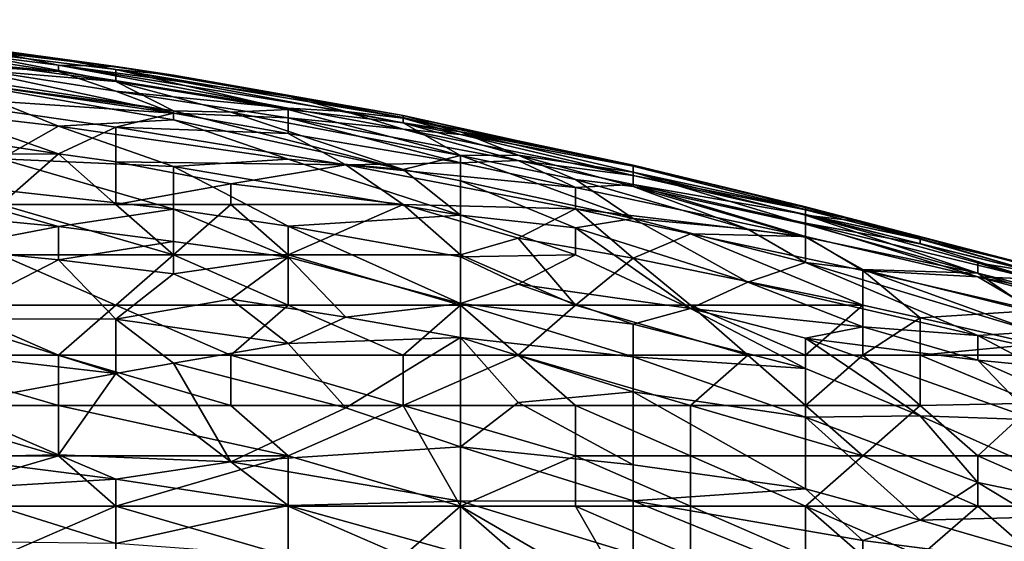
# Model space of a CAD drawing. Extents: x -161 to 11, y -10 to 160.
# Tile 477 of 499: x 0.8068 to 0.8834, y 0.3064 to 0.347. Entities that reach past the tile are written whole.
import ezdxf

# ---------------------------------------------------------------- set-up
doc = ezdxf.new("R2010")
doc.units = 0
doc.header["$MEASUREMENT"] = 0
doc.layers.get('0').update_dxf_attribs({"linetype": 'CONTINUOUS'})

msp = doc.modelspace()

# ---------------------------------------------------------------- linework, layer by layer
for points in [[(0.809824, 0.343957, 0.694144), (0.787468, 0.347006, 0.69805), (0.800882, 0.345206, 0.701956)], [(0.787468, 0.347006, 0.69805), (0.809824, 0.343957, 0.694144), (0.787468, 0.346722, 0.690237)], [(0.809824, 0.343957, 0.694144), (0.800882, 0.344756, 0.686331), (0.787468, 0.346722, 0.690237)], [(0.791939, 0.345725, 0.713675), (0.787468, 0.345097, 0.721487), (0.809824, 0.342989, 0.717581)], [(0.809824, 0.342989, 0.717581), (0.809824, 0.343482, 0.713675), (0.791939, 0.345725, 0.713675)], [(0.809824, 0.343482, 0.713675), (0.805353, 0.344407, 0.709769), (0.791939, 0.345725, 0.713675)], [(0.809824, 0.342989, 0.717581), (0.787468, 0.345097, 0.721487), (0.800882, 0.343541, 0.721487)], [(0.805353, 0.344407, 0.709769), (0.814295, 0.343355, 0.705862), (0.800882, 0.345206, 0.701956)], [(0.814295, 0.343355, 0.705862), (0.818766, 0.342694, 0.69805), (0.800882, 0.345206, 0.701956)], [(0.818766, 0.342694, 0.69805), (0.809824, 0.343957, 0.694144), (0.800882, 0.345206, 0.701956)], [(0.791939, 0.344068, 0.670706), (0.79641, 0.344621, 0.678519), (0.814295, 0.342196, 0.678519)], [(0.814295, 0.342196, 0.678519), (0.818766, 0.33992, 0.6668), (0.791939, 0.344068, 0.670706)], [(0.818766, 0.33992, 0.6668), (0.800882, 0.342339, 0.6668), (0.791939, 0.344068, 0.670706)], [(0.800882, 0.344756, 0.686331), (0.814295, 0.342196, 0.678519), (0.79641, 0.344621, 0.678519)], [(0.809824, 0.343957, 0.694144), (0.814295, 0.343141, 0.690237), (0.800882, 0.344756, 0.686331)], [(0.814295, 0.343141, 0.690237), (0.814295, 0.342196, 0.678519), (0.800882, 0.344756, 0.686331)], [(0.809824, 0.343482, 0.713675), (0.814295, 0.343355, 0.705862), (0.805353, 0.344407, 0.709769)], [(0.818766, 0.339734, 0.725394), (0.800882, 0.343541, 0.721487), (0.79641, 0.34301, 0.725394)], [(0.814295, 0.341438, 0.721487), (0.800882, 0.343541, 0.721487), (0.818766, 0.339734, 0.725394)], [(0.809824, 0.342989, 0.717581), (0.800882, 0.343541, 0.721487), (0.814295, 0.341438, 0.721487)], [(0.814295, 0.343141, 0.690237), (0.809824, 0.343957, 0.694144), (0.818766, 0.342694, 0.69805)], [(0.809824, 0.342989, 0.717581), (0.827708, 0.34014, 0.717581), (0.809824, 0.343482, 0.713675)], [(0.809824, 0.343482, 0.713675), (0.827708, 0.341064, 0.705862), (0.814295, 0.343355, 0.705862)], [(0.832179, 0.339867, 0.713675), (0.809824, 0.343482, 0.713675), (0.827708, 0.34014, 0.717581)], [(0.832179, 0.339867, 0.713675), (0.827708, 0.341064, 0.705862), (0.809824, 0.343482, 0.713675)], [(0.827708, 0.341064, 0.705862), (0.818766, 0.342694, 0.69805), (0.814295, 0.343355, 0.705862)], [(0.79641, 0.34301, 0.725394), (0.79641, 0.341242, 0.7293), (0.818766, 0.339734, 0.725394)], [(0.827708, 0.34014, 0.717581), (0.809824, 0.342989, 0.717581), (0.814295, 0.341438, 0.721487)], [(0.827708, 0.340032, 0.678519), (0.814295, 0.342196, 0.678519), (0.814295, 0.343141, 0.690237)], [(0.83665, 0.339397, 0.694144), (0.83665, 0.338975, 0.686331), (0.814295, 0.343141, 0.690237)], [(0.818766, 0.342694, 0.69805), (0.83665, 0.339397, 0.694144), (0.814295, 0.343141, 0.690237)], [(0.83665, 0.338975, 0.686331), (0.827708, 0.340032, 0.678519), (0.814295, 0.343141, 0.690237)], [(0.827708, 0.341064, 0.705862), (0.83665, 0.339563, 0.701956), (0.818766, 0.342694, 0.69805)], [(0.83665, 0.339563, 0.701956), (0.83665, 0.339397, 0.694144), (0.818766, 0.342694, 0.69805)], [(0.79641, 0.340275, 0.655081), (0.800882, 0.342339, 0.6668), (0.809824, 0.338734, 0.655081)], [(0.800882, 0.342339, 0.6668), (0.818766, 0.33992, 0.6668), (0.818766, 0.33921, 0.662894)], [(0.818766, 0.33921, 0.662894), (0.809824, 0.338734, 0.655081), (0.800882, 0.342339, 0.6668)], [(0.823237, 0.339825, 0.670706), (0.814295, 0.342196, 0.678519), (0.827708, 0.340032, 0.678519)], [(0.814295, 0.342196, 0.678519), (0.823237, 0.339825, 0.670706), (0.818766, 0.33992, 0.6668)], [(0.809824, 0.336582, 0.733206), (0.79641, 0.341242, 0.7293), (0.787468, 0.339976, 0.733206)], [(0.79641, 0.341242, 0.7293), (0.814295, 0.338648, 0.7293), (0.818766, 0.339734, 0.725394)], [(0.814295, 0.338648, 0.7293), (0.79641, 0.341242, 0.7293), (0.809824, 0.336582, 0.733206)], [(0.814295, 0.341438, 0.721487), (0.818766, 0.339734, 0.725394), (0.827708, 0.339378, 0.721487)], [(0.814295, 0.341438, 0.721487), (0.827708, 0.339378, 0.721487), (0.827708, 0.34014, 0.717581)], [(0.832179, 0.339867, 0.713675), (0.83665, 0.339343, 0.709769), (0.827708, 0.341064, 0.705862)], [(0.83665, 0.339563, 0.701956), (0.827708, 0.341064, 0.705862), (0.83665, 0.339343, 0.709769)], [(0.809824, 0.338734, 0.655081), (0.805353, 0.336177, 0.643362), (0.79641, 0.340275, 0.655081)], [(0.809824, 0.336582, 0.733206), (0.787468, 0.339976, 0.733206), (0.800882, 0.336537, 0.734654)], [(0.827708, 0.338146, 0.725394), (0.818766, 0.339734, 0.725394), (0.814295, 0.338648, 0.7293)], [(0.83665, 0.33536, 0.658987), (0.818766, 0.33992, 0.6668), (0.823237, 0.339825, 0.670706)], [(0.818766, 0.33921, 0.662894), (0.818766, 0.33992, 0.6668), (0.83665, 0.33536, 0.658987)], [(0.827708, 0.338146, 0.725394), (0.827708, 0.339378, 0.721487), (0.818766, 0.339734, 0.725394)], [(0.827708, 0.340032, 0.678519), (0.841121, 0.336459, 0.670706), (0.823237, 0.339825, 0.670706)], [(0.841121, 0.336459, 0.670706), (0.83665, 0.33536, 0.658987), (0.823237, 0.339825, 0.670706)], [(0.83665, 0.338484, 0.717581), (0.827708, 0.34014, 0.717581), (0.827708, 0.339378, 0.721487)], [(0.83665, 0.338484, 0.717581), (0.832179, 0.339867, 0.713675), (0.827708, 0.34014, 0.717581)], [(0.841121, 0.336459, 0.670706), (0.827708, 0.340032, 0.678519), (0.83665, 0.338975, 0.686331)], [(0.841121, 0.338069, 0.713675), (0.832179, 0.339867, 0.713675), (0.83665, 0.338484, 0.717581)], [(0.841121, 0.338069, 0.713675), (0.83665, 0.339343, 0.709769), (0.832179, 0.339867, 0.713675)], [(0.845592, 0.337547, 0.705862), (0.83665, 0.339563, 0.701956), (0.83665, 0.339343, 0.709769)], [(0.845592, 0.337582, 0.69805), (0.83665, 0.339563, 0.701956), (0.845592, 0.337547, 0.705862)], [(0.841121, 0.338286, 0.690237), (0.83665, 0.339563, 0.701956), (0.845592, 0.337582, 0.69805)], [(0.83665, 0.339563, 0.701956), (0.841121, 0.338286, 0.690237), (0.83665, 0.339397, 0.694144)], [(0.805353, 0.336177, 0.643362), (0.809824, 0.338734, 0.655081), (0.818766, 0.335595, 0.647269)], [(0.809824, 0.338734, 0.655081), (0.818766, 0.33921, 0.662894), (0.827708, 0.33615, 0.655081)], [(0.818766, 0.335595, 0.647269), (0.809824, 0.338734, 0.655081), (0.827708, 0.33615, 0.655081)], [(0.83665, 0.33536, 0.658987), (0.827708, 0.33615, 0.655081), (0.818766, 0.33921, 0.662894)], [(0.827708, 0.339378, 0.721487), (0.841121, 0.335885, 0.725394), (0.845592, 0.336062, 0.721487)], [(0.845592, 0.336062, 0.721487), (0.83665, 0.338484, 0.717581), (0.827708, 0.339378, 0.721487)], [(0.827708, 0.339378, 0.721487), (0.827708, 0.338146, 0.725394), (0.841121, 0.335885, 0.725394)], [(0.83665, 0.339397, 0.694144), (0.841121, 0.338286, 0.690237), (0.83665, 0.338975, 0.686331)], [(0.845592, 0.337547, 0.705862), (0.83665, 0.339343, 0.709769), (0.841121, 0.338069, 0.713675)], [(0.841121, 0.336459, 0.670706), (0.83665, 0.338975, 0.686331), (0.845592, 0.336471, 0.678519)], [(0.841121, 0.338286, 0.690237), (0.845592, 0.336471, 0.678519), (0.83665, 0.338975, 0.686331)], [(0.809824, 0.336582, 0.733206), (0.814295, 0.335957, 0.733206), (0.814295, 0.338648, 0.7293)], [(0.814295, 0.338648, 0.7293), (0.814295, 0.335957, 0.733206), (0.832179, 0.335713, 0.7293)], [(0.814295, 0.338648, 0.7293), (0.832179, 0.335713, 0.7293), (0.827708, 0.338146, 0.725394)], [(0.827708, 0.338146, 0.725394), (0.832179, 0.335713, 0.7293), (0.841121, 0.335885, 0.725394)], [(0.845592, 0.336062, 0.721487), (0.854534, 0.33489, 0.717581), (0.83665, 0.338484, 0.717581)], [(0.854534, 0.33489, 0.717581), (0.841121, 0.338069, 0.713675), (0.83665, 0.338484, 0.717581)], [(0.854534, 0.335705, 0.69805), (0.854534, 0.335151, 0.686331), (0.841121, 0.338286, 0.690237)], [(0.845592, 0.337582, 0.69805), (0.854534, 0.335705, 0.69805), (0.841121, 0.338286, 0.690237)], [(0.854534, 0.335151, 0.686331), (0.845592, 0.336471, 0.678519), (0.841121, 0.338286, 0.690237)], [(0.854534, 0.33489, 0.717581), (0.854534, 0.33561, 0.709769), (0.841121, 0.338069, 0.713675)], [(0.841121, 0.338069, 0.713675), (0.854534, 0.33561, 0.709769), (0.845592, 0.337547, 0.705862)], [(0.845592, 0.337547, 0.705862), (0.854534, 0.335705, 0.69805), (0.845592, 0.337582, 0.69805)], [(0.854534, 0.33561, 0.709769), (0.854534, 0.335705, 0.69805), (0.845592, 0.337547, 0.705862)], [(0.800882, 0.336537, 0.734654), (0.805353, 0.33263, 0.736994), (0.809824, 0.336582, 0.733206)], [(0.814295, 0.33263, 0.736108), (0.809824, 0.336582, 0.733206), (0.805353, 0.33263, 0.736994)], [(0.814295, 0.335957, 0.733206), (0.809824, 0.336582, 0.733206), (0.814295, 0.33263, 0.736108)], [(0.841121, 0.336459, 0.670706), (0.841121, 0.334468, 0.658987), (0.83665, 0.33536, 0.658987)], [(0.845592, 0.336471, 0.678519), (0.850063, 0.334573, 0.670706), (0.841121, 0.336459, 0.670706)], [(0.854534, 0.331539, 0.658987), (0.841121, 0.336459, 0.670706), (0.850063, 0.334573, 0.670706)], [(0.841121, 0.336459, 0.670706), (0.854534, 0.331539, 0.658987), (0.841121, 0.334468, 0.658987)], [(0.854534, 0.335151, 0.686331), (0.854534, 0.334029, 0.674612), (0.845592, 0.336471, 0.678519)], [(0.854534, 0.334029, 0.674612), (0.850063, 0.334573, 0.670706), (0.845592, 0.336471, 0.678519)], [(0.79641, 0.334727, 0.63555), (0.805353, 0.336177, 0.643362), (0.818766, 0.332265, 0.63555)], [(0.818766, 0.335595, 0.647269), (0.818766, 0.332265, 0.63555), (0.805353, 0.336177, 0.643362)], [(0.823237, 0.334233, 0.733206), (0.832179, 0.335713, 0.7293), (0.814295, 0.335957, 0.733206)], [(0.823237, 0.334233, 0.733206), (0.814295, 0.335957, 0.733206), (0.814295, 0.33263, 0.736108)], [(0.818766, 0.335595, 0.647269), (0.827708, 0.33615, 0.655081), (0.841121, 0.331811, 0.647269)], [(0.827708, 0.330955, 0.63555), (0.818766, 0.335595, 0.647269), (0.841121, 0.331811, 0.647269)], [(0.818766, 0.335595, 0.647269), (0.827708, 0.330955, 0.63555), (0.818766, 0.332265, 0.63555)], [(0.832179, 0.335713, 0.7293), (0.823237, 0.334233, 0.733206), (0.83665, 0.33263, 0.732404)], [(0.827708, 0.33615, 0.655081), (0.83665, 0.33536, 0.658987), (0.841121, 0.331811, 0.647269)], [(0.832179, 0.335713, 0.7293), (0.850063, 0.333947, 0.725394), (0.841121, 0.335885, 0.725394)], [(0.850063, 0.332292, 0.7293), (0.832179, 0.335713, 0.7293), (0.83665, 0.33263, 0.732404)], [(0.832179, 0.335713, 0.7293), (0.850063, 0.332292, 0.7293), (0.850063, 0.333947, 0.725394)], [(0.845592, 0.336062, 0.721487), (0.841121, 0.335885, 0.725394), (0.850063, 0.333947, 0.725394)], [(0.854534, 0.334188, 0.721487), (0.845592, 0.336062, 0.721487), (0.850063, 0.333947, 0.725394)], [(0.854534, 0.334188, 0.721487), (0.854534, 0.33489, 0.717581), (0.845592, 0.336062, 0.721487)], [(0.854534, 0.33561, 0.709769), (0.863476, 0.333548, 0.705862), (0.854534, 0.335705, 0.69805)], [(0.872418, 0.331282, 0.69805), (0.854534, 0.335705, 0.69805), (0.863476, 0.333548, 0.705862)], [(0.854534, 0.335705, 0.69805), (0.872418, 0.331282, 0.69805), (0.854534, 0.335151, 0.686331)], [(0.867947, 0.332224, 0.713675), (0.854534, 0.33561, 0.709769), (0.854534, 0.33489, 0.717581)], [(0.867947, 0.332224, 0.713675), (0.863476, 0.333548, 0.705862), (0.854534, 0.33561, 0.709769)], [(0.841121, 0.334468, 0.658987), (0.841121, 0.331811, 0.647269), (0.83665, 0.33536, 0.658987)], [(0.867947, 0.331099, 0.678519), (0.854534, 0.334029, 0.674612), (0.854534, 0.335151, 0.686331)], [(0.867947, 0.331099, 0.678519), (0.854534, 0.335151, 0.686331), (0.867947, 0.331803, 0.686331)], [(0.872418, 0.331282, 0.69805), (0.867947, 0.331803, 0.686331), (0.854534, 0.335151, 0.686331)], [(0.854534, 0.334188, 0.721487), (0.867947, 0.331858, 0.717581), (0.854534, 0.33489, 0.717581)], [(0.867947, 0.331858, 0.717581), (0.867947, 0.332224, 0.713675), (0.854534, 0.33489, 0.717581)], [(0.791939, 0.33265, 0.627737), (0.79641, 0.334727, 0.63555), (0.809824, 0.330921, 0.627737)], [(0.818766, 0.332265, 0.63555), (0.809824, 0.330921, 0.627737), (0.79641, 0.334727, 0.63555)], [(0.814295, 0.33263, 0.736108), (0.823237, 0.33263, 0.734761), (0.823237, 0.334233, 0.733206)], [(0.823237, 0.334233, 0.733206), (0.823237, 0.33263, 0.734761), (0.83665, 0.33263, 0.732404)], [(0.854534, 0.331539, 0.658987), (0.850063, 0.330831, 0.651175), (0.841121, 0.334468, 0.658987)], [(0.841121, 0.331811, 0.647269), (0.841121, 0.334468, 0.658987), (0.850063, 0.330831, 0.651175)], [(0.854534, 0.334029, 0.674612), (0.863476, 0.330708, 0.6668), (0.850063, 0.334573, 0.670706)], [(0.850063, 0.334573, 0.670706), (0.863476, 0.330708, 0.6668), (0.854534, 0.331539, 0.658987)], [(0.854534, 0.334188, 0.721487), (0.850063, 0.333947, 0.725394), (0.867947, 0.330149, 0.725394)], [(0.867947, 0.331187, 0.721487), (0.867947, 0.331858, 0.717581), (0.854534, 0.334188, 0.721487)], [(0.867947, 0.330149, 0.725394), (0.867947, 0.331187, 0.721487), (0.854534, 0.334188, 0.721487)], [(0.850063, 0.333947, 0.725394), (0.850063, 0.332292, 0.7293), (0.867947, 0.330149, 0.725394)], [(0.867947, 0.331099, 0.678519), (0.867947, 0.330085, 0.670706), (0.854534, 0.334029, 0.674612)], [(0.867947, 0.330085, 0.670706), (0.863476, 0.330708, 0.6668), (0.854534, 0.334029, 0.674612)], [(0.867947, 0.332224, 0.713675), (0.867947, 0.332464, 0.709769), (0.863476, 0.333548, 0.705862)], [(0.867947, 0.332464, 0.709769), (0.872418, 0.331282, 0.69805), (0.863476, 0.333548, 0.705862)], [(0.809824, 0.330921, 0.627737), (0.800882, 0.329218, 0.619925), (0.791939, 0.33265, 0.627737)], [(0.818766, 0.328724, 0.737636), (0.814295, 0.33263, 0.736108), (0.805353, 0.33263, 0.736994)], [(0.818766, 0.328724, 0.737636), (0.805353, 0.33263, 0.736994), (0.805353, 0.328724, 0.738767)], [(0.814295, 0.33263, 0.736108), (0.818766, 0.328724, 0.737636), (0.823237, 0.33263, 0.734761)], [(0.823237, 0.33263, 0.734761), (0.818766, 0.328724, 0.737636), (0.827708, 0.328724, 0.736845)], [(0.823237, 0.33263, 0.734761), (0.827708, 0.328724, 0.736845), (0.83665, 0.33263, 0.732404)], [(0.841121, 0.328724, 0.735139), (0.83665, 0.33263, 0.732404), (0.827708, 0.328724, 0.736845)], [(0.83665, 0.33263, 0.732404), (0.845592, 0.330021, 0.733206), (0.850063, 0.332292, 0.7293)], [(0.845592, 0.330021, 0.733206), (0.83665, 0.33263, 0.732404), (0.841121, 0.328724, 0.735139)], [(0.809824, 0.330921, 0.627737), (0.818766, 0.332265, 0.63555), (0.818766, 0.329751, 0.627737)], [(0.818766, 0.332265, 0.63555), (0.827708, 0.330955, 0.63555), (0.827708, 0.328544, 0.627737)], [(0.818766, 0.329751, 0.627737), (0.818766, 0.332265, 0.63555), (0.827708, 0.328544, 0.627737)], [(0.827708, 0.330955, 0.63555), (0.841121, 0.331811, 0.647269), (0.841121, 0.328562, 0.63555)], [(0.841121, 0.331811, 0.647269), (0.850063, 0.330831, 0.651175), (0.850063, 0.328724, 0.642992)], [(0.841121, 0.328562, 0.63555), (0.841121, 0.331811, 0.647269), (0.850063, 0.328724, 0.642992)], [(0.854534, 0.328472, 0.733206), (0.850063, 0.332292, 0.7293), (0.845592, 0.330021, 0.733206)], [(0.859005, 0.330353, 0.7293), (0.850063, 0.332292, 0.7293), (0.854534, 0.328472, 0.733206)], [(0.859005, 0.330353, 0.7293), (0.867947, 0.330149, 0.725394), (0.850063, 0.332292, 0.7293)], [(0.876889, 0.329942, 0.713675), (0.867947, 0.332464, 0.709769), (0.867947, 0.332224, 0.713675)], [(0.867947, 0.332464, 0.709769), (0.885831, 0.327742, 0.701956), (0.872418, 0.331282, 0.69805)], [(0.876889, 0.329942, 0.713675), (0.885831, 0.327825, 0.709769), (0.867947, 0.332464, 0.709769)], [(0.885831, 0.327742, 0.701956), (0.867947, 0.332464, 0.709769), (0.885831, 0.327825, 0.709769)], [(0.876889, 0.329942, 0.713675), (0.867947, 0.332224, 0.713675), (0.867947, 0.331858, 0.717581)], [(0.876889, 0.329585, 0.717581), (0.867947, 0.331858, 0.717581), (0.867947, 0.331187, 0.721487)], [(0.876889, 0.329942, 0.713675), (0.867947, 0.331858, 0.717581), (0.876889, 0.329585, 0.717581)], [(0.872418, 0.331282, 0.69805), (0.885831, 0.327377, 0.694144), (0.867947, 0.331803, 0.686331)], [(0.88136, 0.327306, 0.678519), (0.867947, 0.331099, 0.678519), (0.867947, 0.331803, 0.686331)], [(0.88136, 0.328103, 0.686331), (0.867947, 0.331803, 0.686331), (0.885831, 0.327377, 0.694144)], [(0.88136, 0.328103, 0.686331), (0.88136, 0.327306, 0.678519), (0.867947, 0.331803, 0.686331)], [(0.863476, 0.326601, 0.647269), (0.850063, 0.330831, 0.651175), (0.854534, 0.331539, 0.658987)], [(0.863476, 0.330708, 0.6668), (0.867947, 0.328121, 0.658987), (0.854534, 0.331539, 0.658987)], [(0.854534, 0.331539, 0.658987), (0.867947, 0.328121, 0.658987), (0.863476, 0.326601, 0.647269)], [(0.867947, 0.331187, 0.721487), (0.867947, 0.330149, 0.725394), (0.88136, 0.327008, 0.725394)], [(0.88136, 0.327008, 0.725394), (0.885831, 0.326825, 0.721487), (0.867947, 0.331187, 0.721487)], [(0.885831, 0.326825, 0.721487), (0.876889, 0.329585, 0.717581), (0.867947, 0.331187, 0.721487)], [(0.867947, 0.331099, 0.678519), (0.88136, 0.327306, 0.678519), (0.867947, 0.330085, 0.670706)], [(0.885831, 0.327742, 0.701956), (0.885831, 0.327377, 0.694144), (0.872418, 0.331282, 0.69805)], [(0.809824, 0.330921, 0.627737), (0.809824, 0.328331, 0.619925), (0.800882, 0.329218, 0.619925)], [(0.818766, 0.329751, 0.627737), (0.809824, 0.328331, 0.619925), (0.809824, 0.330921, 0.627737)], [(0.827708, 0.330955, 0.63555), (0.841121, 0.328562, 0.63555), (0.841121, 0.324947, 0.623831)], [(0.827708, 0.328544, 0.627737), (0.827708, 0.330955, 0.63555), (0.841121, 0.324947, 0.623831)], [(0.850063, 0.328724, 0.642992), (0.850063, 0.330831, 0.651175), (0.859005, 0.324561, 0.63555)], [(0.850063, 0.330831, 0.651175), (0.863476, 0.326601, 0.647269), (0.859005, 0.324561, 0.63555)], [(0.872418, 0.324818, 0.733133), (0.859005, 0.330353, 0.7293), (0.854534, 0.328472, 0.733206)], [(0.859005, 0.330353, 0.7293), (0.872418, 0.327516, 0.7293), (0.867947, 0.330149, 0.725394)], [(0.859005, 0.330353, 0.7293), (0.872418, 0.324818, 0.733133), (0.872418, 0.327516, 0.7293)], [(0.867947, 0.328121, 0.658987), (0.863476, 0.330708, 0.6668), (0.867947, 0.330085, 0.670706)], [(0.809824, 0.328331, 0.619925), (0.818766, 0.329751, 0.627737), (0.818766, 0.327251, 0.619925)], [(0.818766, 0.327251, 0.619925), (0.818766, 0.329751, 0.627737), (0.827708, 0.328544, 0.627737)], [(0.850063, 0.324818, 0.736578), (0.845592, 0.330021, 0.733206), (0.841121, 0.328724, 0.735139)], [(0.845592, 0.330021, 0.733206), (0.850063, 0.324818, 0.736578), (0.854534, 0.328472, 0.733206)], [(0.867947, 0.330149, 0.725394), (0.872418, 0.327516, 0.7293), (0.88136, 0.327008, 0.725394)], [(0.867947, 0.330085, 0.670706), (0.88136, 0.327306, 0.678519), (0.872418, 0.327584, 0.662894)], [(0.867947, 0.330085, 0.670706), (0.872418, 0.327584, 0.662894), (0.867947, 0.328121, 0.658987)], [(0.876889, 0.329585, 0.717581), (0.885831, 0.327372, 0.717581), (0.876889, 0.329942, 0.713675)], [(0.885831, 0.327372, 0.717581), (0.885831, 0.327825, 0.709769), (0.876889, 0.329942, 0.713675)], [(0.885831, 0.326825, 0.721487), (0.885831, 0.327372, 0.717581), (0.876889, 0.329585, 0.717581)], [(0.809824, 0.328331, 0.619925), (0.800882, 0.323758, 0.6043), (0.800882, 0.329218, 0.619925)], [(0.800882, 0.324818, 0.739623), (0.814295, 0.324818, 0.739), (0.805353, 0.328724, 0.738767)], [(0.805353, 0.328724, 0.738767), (0.814295, 0.324818, 0.739), (0.818766, 0.328724, 0.737636)], [(0.827708, 0.324818, 0.738132), (0.818766, 0.328724, 0.737636), (0.814295, 0.324818, 0.739)], [(0.827708, 0.324818, 0.738132), (0.827708, 0.328724, 0.736845), (0.818766, 0.328724, 0.737636)], [(0.841121, 0.324818, 0.737278), (0.841121, 0.328724, 0.735139), (0.827708, 0.328724, 0.736845)], [(0.841121, 0.324818, 0.737278), (0.827708, 0.328724, 0.736845), (0.827708, 0.324818, 0.738132)], [(0.841121, 0.328562, 0.63555), (0.850063, 0.328724, 0.642992), (0.845592, 0.32645, 0.631644)], [(0.850063, 0.324818, 0.736578), (0.841121, 0.328724, 0.735139), (0.841121, 0.324818, 0.737278)], [(0.845592, 0.32645, 0.631644), (0.850063, 0.328724, 0.642992), (0.859005, 0.324561, 0.63555)], [(0.800882, 0.323758, 0.6043), (0.809824, 0.328331, 0.619925), (0.814295, 0.32371, 0.608206)], [(0.818766, 0.327251, 0.619925), (0.814295, 0.32371, 0.608206), (0.809824, 0.328331, 0.619925)], [(0.818766, 0.327251, 0.619925), (0.827708, 0.328544, 0.627737), (0.823237, 0.325275, 0.616019)], [(0.823237, 0.325275, 0.616019), (0.827708, 0.328544, 0.627737), (0.832179, 0.323866, 0.616019)], [(0.832179, 0.323866, 0.616019), (0.827708, 0.328544, 0.627737), (0.841121, 0.324947, 0.623831)], [(0.841121, 0.328562, 0.63555), (0.845592, 0.32645, 0.631644), (0.841121, 0.324947, 0.623831)], [(0.859005, 0.324818, 0.735551), (0.854534, 0.328472, 0.733206), (0.850063, 0.324818, 0.736578)], [(0.854534, 0.328472, 0.733206), (0.859005, 0.324818, 0.735551), (0.872418, 0.324818, 0.733133)], [(0.867947, 0.328121, 0.658987), (0.88136, 0.322444, 0.651175), (0.863476, 0.326601, 0.647269)], [(0.885831, 0.322745, 0.658987), (0.88136, 0.322444, 0.651175), (0.867947, 0.328121, 0.658987)], [(0.872418, 0.327584, 0.662894), (0.885831, 0.322745, 0.658987), (0.867947, 0.328121, 0.658987)], [(0.885831, 0.327377, 0.694144), (0.894773, 0.323927, 0.686331), (0.88136, 0.328103, 0.686331)], [(0.894773, 0.323927, 0.686331), (0.88136, 0.327306, 0.678519), (0.88136, 0.328103, 0.686331)], [(0.814295, 0.32371, 0.608206), (0.818766, 0.327251, 0.619925), (0.823237, 0.325275, 0.616019)], [(0.88136, 0.327306, 0.678519), (0.885831, 0.324238, 0.6668), (0.872418, 0.327584, 0.662894)], [(0.885831, 0.322745, 0.658987), (0.872418, 0.327584, 0.662894), (0.885831, 0.324238, 0.6668)], [(0.872418, 0.327516, 0.7293), (0.885831, 0.324395, 0.7293), (0.88136, 0.327008, 0.725394)], [(0.876889, 0.323825, 0.733206), (0.872418, 0.327516, 0.7293), (0.872418, 0.324818, 0.733133)], [(0.872418, 0.327516, 0.7293), (0.876889, 0.323825, 0.733206), (0.885831, 0.324395, 0.7293)], [(0.894773, 0.323927, 0.686331), (0.894773, 0.323041, 0.678519), (0.88136, 0.327306, 0.678519)], [(0.88136, 0.327306, 0.678519), (0.894773, 0.323041, 0.678519), (0.885831, 0.324238, 0.6668)], [(0.841121, 0.324947, 0.623831), (0.845592, 0.32645, 0.631644), (0.854534, 0.323336, 0.627737)], [(0.845592, 0.32645, 0.631644), (0.859005, 0.324561, 0.63555), (0.854534, 0.323336, 0.627737)], [(0.872418, 0.323131, 0.643362), (0.859005, 0.324561, 0.63555), (0.863476, 0.326601, 0.647269)], [(0.88136, 0.322444, 0.651175), (0.872418, 0.323131, 0.643362), (0.863476, 0.326601, 0.647269)], [(0.894773, 0.323452, 0.725394), (0.88136, 0.327008, 0.725394), (0.885831, 0.324395, 0.7293)], [(0.894773, 0.324347, 0.721487), (0.885831, 0.326825, 0.721487), (0.88136, 0.327008, 0.725394)], [(0.894773, 0.323452, 0.725394), (0.894773, 0.324347, 0.721487), (0.88136, 0.327008, 0.725394)], [(0.823237, 0.325275, 0.616019), (0.827708, 0.321817, 0.608206), (0.814295, 0.32371, 0.608206)], [(0.823237, 0.325275, 0.616019), (0.832179, 0.323866, 0.616019), (0.827708, 0.321817, 0.608206)], [(0.832179, 0.323866, 0.616019), (0.841121, 0.324947, 0.623831), (0.841121, 0.322306, 0.616019)], [(0.854534, 0.323336, 0.627737), (0.854534, 0.320795, 0.619925), (0.841121, 0.324947, 0.623831)], [(0.841121, 0.322306, 0.616019), (0.841121, 0.324947, 0.623831), (0.854534, 0.320795, 0.619925)], [(0.809824, 0.320912, 0.739212), (0.800882, 0.324818, 0.739623), (0.79641, 0.320912, 0.739603)], [(0.809824, 0.320912, 0.739212), (0.814295, 0.324818, 0.739), (0.800882, 0.324818, 0.739623)], [(0.823237, 0.320912, 0.738757), (0.814295, 0.324818, 0.739), (0.809824, 0.320912, 0.739212)], [(0.814295, 0.324818, 0.739), (0.823237, 0.320912, 0.738757), (0.827708, 0.324818, 0.738132)], [(0.823237, 0.320912, 0.738757), (0.83665, 0.320912, 0.738359), (0.827708, 0.324818, 0.738132)], [(0.83665, 0.320912, 0.738359), (0.841121, 0.324818, 0.737278), (0.827708, 0.324818, 0.738132)], [(0.845592, 0.320912, 0.738115), (0.841121, 0.324818, 0.737278), (0.83665, 0.320912, 0.738359)], [(0.845592, 0.320912, 0.738115), (0.850063, 0.324818, 0.736578), (0.841121, 0.324818, 0.737278)], [(0.863476, 0.320912, 0.737265), (0.850063, 0.324818, 0.736578), (0.845592, 0.320912, 0.738115)], [(0.863476, 0.320912, 0.737265), (0.859005, 0.324818, 0.735551), (0.850063, 0.324818, 0.736578)], [(0.854534, 0.323336, 0.627737), (0.859005, 0.324561, 0.63555), (0.867947, 0.31988, 0.627737)], [(0.859005, 0.324818, 0.735551), (0.867947, 0.320912, 0.736897), (0.872418, 0.324818, 0.733133)], [(0.863476, 0.320912, 0.737265), (0.867947, 0.320912, 0.736897), (0.859005, 0.324818, 0.735551)], [(0.859005, 0.324561, 0.63555), (0.872418, 0.323131, 0.643362), (0.867947, 0.322242, 0.63555)], [(0.859005, 0.324561, 0.63555), (0.867947, 0.322242, 0.63555), (0.867947, 0.31988, 0.627737)], [(0.872418, 0.320912, 0.736474), (0.872418, 0.324818, 0.733133), (0.867947, 0.320912, 0.736897)], [(0.876889, 0.323825, 0.733206), (0.872418, 0.324818, 0.733133), (0.872418, 0.320912, 0.736474)], [(0.876889, 0.323825, 0.733206), (0.885831, 0.321774, 0.733206), (0.885831, 0.324395, 0.7293)], [(0.800882, 0.323758, 0.6043), (0.814295, 0.32371, 0.608206), (0.814295, 0.319493, 0.596487)], [(0.805353, 0.32054, 0.596487), (0.800882, 0.323758, 0.6043), (0.814295, 0.319493, 0.596487)], [(0.818766, 0.320296, 0.600394), (0.814295, 0.32371, 0.608206), (0.827708, 0.321817, 0.608206)], [(0.814295, 0.32371, 0.608206), (0.818766, 0.320296, 0.600394), (0.814295, 0.319493, 0.596487)], [(0.841121, 0.322306, 0.616019), (0.827708, 0.321817, 0.608206), (0.832179, 0.323866, 0.616019)], [(0.854534, 0.320795, 0.619925), (0.854534, 0.323336, 0.627737), (0.867947, 0.31988, 0.627737)], [(0.876889, 0.320912, 0.735882), (0.876889, 0.323825, 0.733206), (0.872418, 0.320912, 0.736474)], [(0.885831, 0.321774, 0.733206), (0.876889, 0.323825, 0.733206), (0.876889, 0.320912, 0.735882)], [(0.872418, 0.323131, 0.643362), (0.88136, 0.320521, 0.643362), (0.867947, 0.322242, 0.63555)], [(0.88136, 0.322444, 0.651175), (0.88136, 0.320521, 0.643362), (0.872418, 0.323131, 0.643362)], [(0.885831, 0.322745, 0.658987), (0.890302, 0.320449, 0.655081), (0.88136, 0.322444, 0.651175)], [(0.818766, 0.320296, 0.600394), (0.827708, 0.321817, 0.608206), (0.832179, 0.316818, 0.596487)], [(0.827708, 0.321817, 0.608206), (0.841121, 0.322306, 0.616019), (0.832179, 0.316818, 0.596487)], [(0.832179, 0.316818, 0.596487), (0.841121, 0.322306, 0.616019), (0.841121, 0.313782, 0.592581)], [(0.841121, 0.322306, 0.616019), (0.854534, 0.320795, 0.619925), (0.854534, 0.318067, 0.612112)], [(0.845592, 0.317234, 0.6043), (0.841121, 0.322306, 0.616019), (0.854534, 0.318067, 0.612112)], [(0.841121, 0.322306, 0.616019), (0.845592, 0.317234, 0.6043), (0.841121, 0.313782, 0.592581)], [(0.867947, 0.31988, 0.627737), (0.867947, 0.322242, 0.63555), (0.876889, 0.316198, 0.623831)], [(0.885831, 0.315887, 0.631644), (0.867947, 0.322242, 0.63555), (0.88136, 0.320521, 0.643362)], [(0.885831, 0.315887, 0.631644), (0.876889, 0.316198, 0.623831), (0.867947, 0.322242, 0.63555)], [(0.890302, 0.320449, 0.655081), (0.885831, 0.320083, 0.647269), (0.88136, 0.322444, 0.651175)], [(0.88136, 0.322444, 0.651175), (0.885831, 0.320083, 0.647269), (0.88136, 0.320521, 0.643362)], [(0.876889, 0.320912, 0.735882), (0.885831, 0.320912, 0.734181), (0.885831, 0.321774, 0.733206)], [(0.79641, 0.320912, 0.739603), (0.809824, 0.317005, 0.738639), (0.809824, 0.320912, 0.739212)], [(0.79641, 0.320912, 0.739603), (0.79641, 0.317005, 0.738831), (0.809824, 0.317005, 0.738639)], [(0.800882, 0.317005, 0.584871), (0.805353, 0.32054, 0.596487), (0.814295, 0.319493, 0.596487)], [(0.823237, 0.317005, 0.738446), (0.823237, 0.320912, 0.738757), (0.809824, 0.320912, 0.739212)], [(0.809824, 0.320912, 0.739212), (0.809824, 0.317005, 0.738639), (0.823237, 0.317005, 0.738446)], [(0.814295, 0.319493, 0.596487), (0.818766, 0.320296, 0.600394), (0.823237, 0.312625, 0.580862)], [(0.832179, 0.316818, 0.596487), (0.823237, 0.312625, 0.580862), (0.818766, 0.320296, 0.600394)], [(0.83665, 0.317005, 0.738404), (0.83665, 0.320912, 0.738359), (0.823237, 0.320912, 0.738757)], [(0.823237, 0.320912, 0.738757), (0.823237, 0.317005, 0.738446), (0.83665, 0.317005, 0.738404)], [(0.850063, 0.317005, 0.738584), (0.845592, 0.320912, 0.738115), (0.83665, 0.317005, 0.738404)], [(0.845592, 0.320912, 0.738115), (0.83665, 0.320912, 0.738359), (0.83665, 0.317005, 0.738404)], [(0.859005, 0.317005, 0.738615), (0.863476, 0.320912, 0.737265), (0.845592, 0.320912, 0.738115)], [(0.845592, 0.320912, 0.738115), (0.850063, 0.317005, 0.738584), (0.859005, 0.317005, 0.738615)], [(0.854534, 0.320795, 0.619925), (0.867947, 0.31988, 0.627737), (0.867947, 0.316113, 0.616019)], [(0.854534, 0.318067, 0.612112), (0.854534, 0.320795, 0.619925), (0.867947, 0.316113, 0.616019)], [(0.867947, 0.317005, 0.738465), (0.863476, 0.320912, 0.737265), (0.859005, 0.317005, 0.738615)], [(0.867947, 0.317005, 0.738465), (0.867947, 0.320912, 0.736897), (0.863476, 0.320912, 0.737265)], [(0.876889, 0.317005, 0.738016), (0.872418, 0.320912, 0.736474), (0.867947, 0.317005, 0.738465)], [(0.872418, 0.320912, 0.736474), (0.867947, 0.320912, 0.736897), (0.867947, 0.317005, 0.738465)], [(0.876889, 0.317005, 0.738016), (0.876889, 0.320912, 0.735882), (0.872418, 0.320912, 0.736474)], [(0.885831, 0.317198, 0.737112), (0.885831, 0.320912, 0.734181), (0.876889, 0.320912, 0.735882)], [(0.885831, 0.317198, 0.737112), (0.876889, 0.320912, 0.735882), (0.876889, 0.317005, 0.738016)], [(0.899244, 0.312617, 0.63555), (0.88136, 0.320521, 0.643362), (0.885831, 0.320083, 0.647269)], [(0.88136, 0.320521, 0.643362), (0.899244, 0.312617, 0.63555), (0.885831, 0.315887, 0.631644)], [(0.867947, 0.316113, 0.616019), (0.867947, 0.31988, 0.627737), (0.876889, 0.316198, 0.623831)], [(0.800882, 0.317005, 0.584871), (0.814295, 0.319493, 0.596487), (0.809824, 0.313164, 0.576956)], [(0.814295, 0.319493, 0.596487), (0.823237, 0.312625, 0.580862), (0.809824, 0.313164, 0.576956)], [(0.845592, 0.317234, 0.6043), (0.854534, 0.318067, 0.612112), (0.854534, 0.312382, 0.596487)], [(0.867947, 0.316113, 0.616019), (0.867947, 0.310517, 0.600394), (0.854534, 0.318067, 0.612112)], [(0.867947, 0.310517, 0.600394), (0.854534, 0.312382, 0.596487), (0.854534, 0.318067, 0.612112)], [(0.841121, 0.313782, 0.592581), (0.845592, 0.317234, 0.6043), (0.854534, 0.312382, 0.596487)], [(0.809824, 0.313099, 0.737663), (0.809824, 0.317005, 0.738639), (0.79641, 0.317005, 0.738831)], [(0.809824, 0.313099, 0.737663), (0.79641, 0.317005, 0.738831), (0.79641, 0.313099, 0.737775)], [(0.800882, 0.312984, 0.57305), (0.800882, 0.317005, 0.584871), (0.809824, 0.313164, 0.576956)], [(0.827708, 0.313099, 0.737697), (0.823237, 0.317005, 0.738446), (0.809824, 0.317005, 0.738639)], [(0.809824, 0.317005, 0.738639), (0.809824, 0.313099, 0.737663), (0.827708, 0.313099, 0.737697)], [(0.827708, 0.313099, 0.737697), (0.83665, 0.317005, 0.738404), (0.823237, 0.317005, 0.738446)], [(0.823237, 0.312625, 0.580862), (0.832179, 0.316818, 0.596487), (0.841121, 0.313782, 0.592581)], [(0.841121, 0.309193, 0.737331), (0.83665, 0.317005, 0.738404), (0.827708, 0.313099, 0.737697)], [(0.83665, 0.317005, 0.738404), (0.850063, 0.313099, 0.738448), (0.850063, 0.317005, 0.738584)], [(0.850063, 0.313099, 0.738448), (0.83665, 0.317005, 0.738404), (0.841121, 0.309193, 0.737331)], [(0.859005, 0.313099, 0.738982), (0.859005, 0.317005, 0.738615), (0.850063, 0.317005, 0.738584)], [(0.859005, 0.313099, 0.738982), (0.850063, 0.317005, 0.738584), (0.850063, 0.313099, 0.738448)], [(0.872418, 0.313099, 0.739349), (0.867947, 0.317005, 0.738465), (0.859005, 0.317005, 0.738615)], [(0.859005, 0.317005, 0.738615), (0.859005, 0.313099, 0.738982), (0.872418, 0.313099, 0.739349)], [(0.867947, 0.317005, 0.738465), (0.872418, 0.313099, 0.739349), (0.876889, 0.317005, 0.738016)], [(0.872418, 0.313099, 0.739349), (0.88136, 0.313099, 0.73921), (0.876889, 0.317005, 0.738016)], [(0.876889, 0.317005, 0.738016), (0.88136, 0.313099, 0.73921), (0.885831, 0.317198, 0.737112)], [(0.890302, 0.313099, 0.738682), (0.885831, 0.317198, 0.737112), (0.88136, 0.313099, 0.73921)], [(0.867947, 0.316113, 0.616019), (0.876889, 0.316198, 0.623831), (0.88136, 0.311013, 0.612112)], [(0.867947, 0.316113, 0.616019), (0.88136, 0.311013, 0.612112), (0.876889, 0.308096, 0.600394)], [(0.867947, 0.310517, 0.600394), (0.867947, 0.316113, 0.616019), (0.876889, 0.308096, 0.600394)], [(0.876889, 0.316198, 0.623831), (0.885831, 0.315887, 0.631644), (0.894773, 0.308234, 0.616019)], [(0.88136, 0.311013, 0.612112), (0.876889, 0.316198, 0.623831), (0.894773, 0.308234, 0.616019)], [(0.823237, 0.312625, 0.580862), (0.841121, 0.313782, 0.592581), (0.841121, 0.309565, 0.580862)], [(0.841121, 0.313782, 0.592581), (0.854534, 0.312382, 0.596487), (0.854534, 0.309598, 0.588675)], [(0.841121, 0.309565, 0.580862), (0.841121, 0.313782, 0.592581), (0.854534, 0.309598, 0.588675)], [(0.814295, 0.309193, 0.736425), (0.809824, 0.313099, 0.737663), (0.79641, 0.309193, 0.736221)], [(0.809824, 0.313099, 0.737663), (0.79641, 0.313099, 0.737775), (0.79641, 0.309193, 0.736221)], [(0.800882, 0.312984, 0.57305), (0.809824, 0.313164, 0.576956), (0.814295, 0.311285, 0.57305)], [(0.800882, 0.310485, 0.565237), (0.800882, 0.312984, 0.57305), (0.814295, 0.311285, 0.57305)], [(0.814295, 0.311285, 0.57305), (0.809824, 0.313164, 0.576956), (0.823237, 0.312625, 0.580862)], [(0.809824, 0.313099, 0.737663), (0.814295, 0.309193, 0.736425), (0.827708, 0.313099, 0.737697)], [(0.827708, 0.309193, 0.736674), (0.827708, 0.313099, 0.737697), (0.814295, 0.309193, 0.736425)], [(0.823237, 0.312625, 0.580862), (0.827708, 0.309225, 0.57305), (0.814295, 0.311285, 0.57305)], [(0.841121, 0.309565, 0.580862), (0.827708, 0.309225, 0.57305), (0.823237, 0.312625, 0.580862)], [(0.827708, 0.313099, 0.737697), (0.827708, 0.309193, 0.736674), (0.841121, 0.309193, 0.737331)], [(0.850063, 0.309193, 0.737946), (0.850063, 0.313099, 0.738448), (0.841121, 0.309193, 0.737331)], [(0.859005, 0.309193, 0.738834), (0.859005, 0.313099, 0.738982), (0.850063, 0.313099, 0.738448)], [(0.859005, 0.309193, 0.738834), (0.850063, 0.313099, 0.738448), (0.850063, 0.309193, 0.737946)], [(0.867947, 0.309193, 0.739518), (0.872418, 0.313099, 0.739349), (0.859005, 0.313099, 0.738982)], [(0.867947, 0.309193, 0.739518), (0.859005, 0.313099, 0.738982), (0.859005, 0.309193, 0.738834)], [(0.867947, 0.309193, 0.739518), (0.88136, 0.309193, 0.740109), (0.872418, 0.313099, 0.739349)], [(0.88136, 0.309193, 0.740109), (0.88136, 0.313099, 0.73921), (0.872418, 0.313099, 0.739349)], [(0.88136, 0.313099, 0.73921), (0.890302, 0.309193, 0.740042), (0.890302, 0.313099, 0.738682)], [(0.88136, 0.313099, 0.73921), (0.88136, 0.309193, 0.740109), (0.890302, 0.309193, 0.740042)], [(0.854534, 0.309598, 0.588675), (0.854534, 0.312382, 0.596487), (0.867947, 0.310517, 0.600394)], [(0.814295, 0.311285, 0.57305), (0.814295, 0.306286, 0.557425), (0.800882, 0.310485, 0.565237)], [(0.814295, 0.311285, 0.57305), (0.827708, 0.309225, 0.57305), (0.814295, 0.306286, 0.557425)], [(0.814295, 0.306286, 0.557425), (0.805353, 0.306387, 0.553519), (0.800882, 0.310485, 0.565237)], [(0.854534, 0.309598, 0.588675), (0.867947, 0.310517, 0.600394), (0.872418, 0.306512, 0.592581)], [(0.867947, 0.310517, 0.600394), (0.876889, 0.308096, 0.600394), (0.872418, 0.306512, 0.592581)], [(0.885831, 0.308327, 0.608206), (0.876889, 0.308096, 0.600394), (0.88136, 0.311013, 0.612112)], [(0.885831, 0.308327, 0.608206), (0.88136, 0.311013, 0.612112), (0.894773, 0.308234, 0.616019)], [(0.841121, 0.309565, 0.580862), (0.841121, 0.305496, 0.569144), (0.827708, 0.309225, 0.57305)], [(0.841121, 0.309565, 0.580862), (0.854534, 0.309598, 0.588675), (0.854534, 0.305465, 0.576956)], [(0.841121, 0.305496, 0.569144), (0.841121, 0.309565, 0.580862), (0.854534, 0.305465, 0.576956)], [(0.854534, 0.309598, 0.588675), (0.872418, 0.306512, 0.592581), (0.872418, 0.302327, 0.580862)], [(0.854534, 0.305465, 0.576956), (0.854534, 0.309598, 0.588675), (0.872418, 0.302327, 0.580862)], [(0.79641, 0.309193, 0.736221), (0.805353, 0.305287, 0.734187), (0.814295, 0.309193, 0.736425)], [(0.805353, 0.305287, 0.734187), (0.814295, 0.305287, 0.734489), (0.814295, 0.309193, 0.736425)], [(0.814295, 0.306286, 0.557425), (0.827708, 0.309225, 0.57305), (0.827708, 0.305287, 0.56101)], [(0.827708, 0.305287, 0.735136), (0.827708, 0.309193, 0.736674), (0.814295, 0.309193, 0.736425)], [(0.814295, 0.309193, 0.736425), (0.814295, 0.305287, 0.734489), (0.827708, 0.305287, 0.735136)], [(0.841121, 0.305496, 0.569144), (0.827708, 0.305287, 0.56101), (0.827708, 0.309225, 0.57305)], [(0.83665, 0.305287, 0.735837), (0.841121, 0.309193, 0.737331), (0.827708, 0.309193, 0.736674)], [(0.83665, 0.305287, 0.735837), (0.827708, 0.309193, 0.736674), (0.827708, 0.305287, 0.735136)], [(0.850063, 0.30138, 0.735914), (0.841121, 0.309193, 0.737331), (0.83665, 0.305287, 0.735837)], [(0.854534, 0.30138, 0.736688), (0.850063, 0.309193, 0.737946), (0.841121, 0.309193, 0.737331)], [(0.841121, 0.309193, 0.737331), (0.850063, 0.30138, 0.735914), (0.854534, 0.30138, 0.736688)], [(0.850063, 0.309193, 0.737946), (0.859005, 0.305287, 0.738217), (0.859005, 0.309193, 0.738834)], [(0.850063, 0.309193, 0.737946), (0.854534, 0.30138, 0.736688), (0.859005, 0.305287, 0.738217)], [(0.867947, 0.305287, 0.739261), (0.867947, 0.309193, 0.739518), (0.859005, 0.309193, 0.738834)], [(0.859005, 0.309193, 0.738834), (0.859005, 0.305287, 0.738217), (0.867947, 0.305287, 0.739261)], [(0.867947, 0.305287, 0.739261), (0.872418, 0.305287, 0.739791), (0.867947, 0.309193, 0.739518)], [(0.876889, 0.305287, 0.740182), (0.88136, 0.309193, 0.740109), (0.867947, 0.309193, 0.739518)], [(0.872418, 0.305287, 0.739791), (0.876889, 0.305287, 0.740182), (0.867947, 0.309193, 0.739518)], [(0.876889, 0.305287, 0.740182), (0.885831, 0.305287, 0.740617), (0.88136, 0.309193, 0.740109)], [(0.885831, 0.305287, 0.740617), (0.890302, 0.309193, 0.740042), (0.88136, 0.309193, 0.740109)], [(0.890302, 0.304211, 0.600394), (0.872418, 0.306512, 0.592581), (0.876889, 0.308096, 0.600394)], [(0.876889, 0.308096, 0.600394), (0.885831, 0.308327, 0.608206), (0.890302, 0.304211, 0.600394)], [(0.890302, 0.304211, 0.600394), (0.872418, 0.302327, 0.580862), (0.872418, 0.306512, 0.592581)]]:
    msp.add_3dface(points)

doc.saveas('drawing.dxf')
